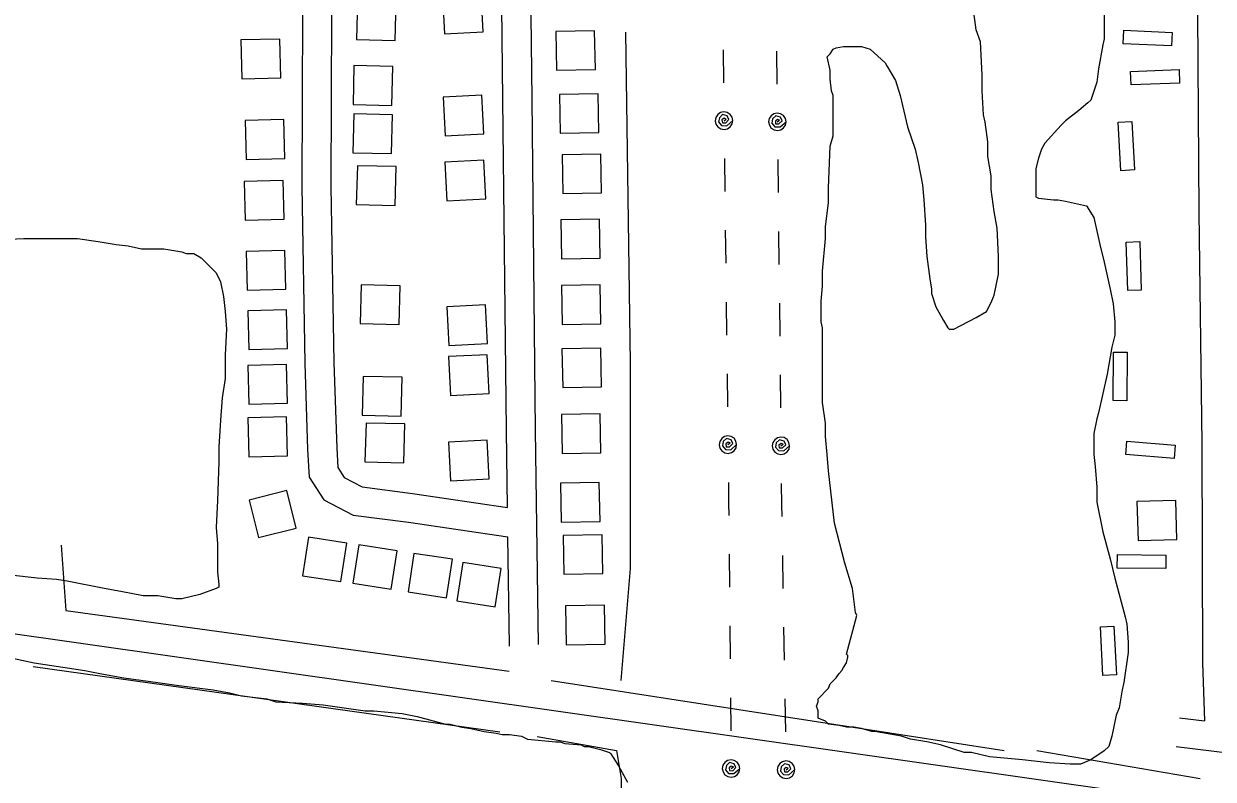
# Model space of a CAD drawing. Extents: x 3715084 to 3753216, y 488173 to 513963.
# Drawn here: x 3744407 to 3745633, y 497951 to 498730 of the extents above; entities that cross this region are included whole.
import ezdxf

# ---------------------------------------------------------------- set-up
doc = ezdxf.new("R2010")
doc.units = 0
for name, color, linetype in [('V-BLDG-OTLN', 7, 'Continuous'), ('V-GRID-MAJR', 7, 'Continuous'), ('V-RAIL-TRAK', 7, 'Continuous'), ('V-ROAD-CNTR', 7, 'Continuous'), ('V-SITE-VEGE', 7, 'Continuous'), ('V-TOPO-SHOR', 7, 'Continuous'), ('V-UTIL-LINE', 7, 'Continuous')]:
    doc.layers.add(name, color=color, linetype=linetype)

msp = doc.modelspace()

# ---------------------------------------------------------------- linework, layer by layer
at = {"layer": 'V-BLDG-OTLN'}
for points in [[(3744751, 498753.7), (3744749.9, 498713.7), (3744789.9, 498712.7), (3744790.9, 498752.7)], [(3744880.4, 498721.5), (3744878.4, 498761.4), (3744838.5, 498759.4), (3744840.5, 498719.4)], [(3744955.5, 498721.9), (3744956.2, 498681.9), (3744996.2, 498682.6), (3744995.4, 498722.6)], [(3745589.9, 498706.9), (3745540, 498709.2), (3745540.7, 498723.2), (3745590.6, 498720.9)], [(3744671.9, 498674.1), (3744670.9, 498714.1), (3744630.9, 498713.1), (3744631.9, 498673.1)], [(3744747.4, 498686.7), (3744746.4, 498646.7), (3744786.4, 498645.7), (3744787.4, 498685.6)], [(3745598.1, 498668.6), (3745548.1, 498666.7), (3745547.6, 498680.7), (3745597.6, 498682.6)], [(3744881.1, 498616.2), (3744879.1, 498656.2), (3744839.2, 498654.1), (3744841.2, 498614.2)], [(3744959, 498656.9), (3744959.7, 498616.9), (3744999.7, 498617.6), (3744999, 498657.6)], [(3744747.3, 498636.9), (3744746.2, 498596.9), (3744786.2, 498595.9), (3744787.2, 498635.9)], [(3744676.2, 498591), (3744675.2, 498631), (3744635.2, 498630), (3744636.2, 498590)], [(3745548.9, 498629), (3745551.6, 498579.1), (3745537.6, 498578.3), (3745534.9, 498628.3)], [(3744961.9, 498594.7), (3744962.6, 498554.7), (3745002.6, 498555.5), (3745001.9, 498595.5)], [(3744750.9, 498583.5), (3744749.8, 498543.5), (3744789.8, 498542.5), (3744790.9, 498582.5)], [(3744883.1, 498549.2), (3744881.1, 498589.2), (3744841.1, 498587.2), (3744843.1, 498547.2)], [(3744675.3, 498528.2), (3744674.3, 498568.2), (3744634.3, 498567.1), (3744635.3, 498527.2)], [(3744960.5, 498527.6), (3744961.2, 498487.6), (3745001.2, 498488.3), (3745000.5, 498528.3)], [(3745557, 498505.2), (3745558.7, 498455.2), (3745544.7, 498454.7), (3745543, 498504.7)], [(3744677.3, 498456.2), (3744676.3, 498496.2), (3744636.3, 498495.1), (3744637.3, 498455.2)], [(3744754.9, 498460.7), (3744753.9, 498420.8), (3744793.9, 498419.7), (3744794.9, 498459.7)], [(3744961.1, 498459.8), (3744961.8, 498419.8), (3745001.8, 498420.5), (3745001.1, 498460.5)], [(3744885, 498400.1), (3744883, 498440.1), (3744843, 498438), (3744845, 498398.1)], [(3744679, 498394.9), (3744677.9, 498434.9), (3744637.9, 498433.9), (3744639, 498393.9)], [(3744886.8, 498348.6), (3744884.8, 498388.6), (3744844.8, 498386.6), (3744846.9, 498346.6)], [(3744961.7, 498394.7), (3744962.5, 498354.7), (3745002.5, 498355.4), (3745001.7, 498395.4)], [(3745544.1, 498391.2), (3745543.7, 498341.2), (3745529.7, 498341.3), (3745530.1, 498391.3)], [(3744679, 498338.6), (3744677.9, 498378.5), (3744637.9, 498377.5), (3744639, 498337.5)], [(3744756.9, 498366.3), (3744755.9, 498326.3), (3744795.9, 498325.3), (3744796.9, 498365.3)], [(3744961.1, 498326.8), (3744961.9, 498286.8), (3745001.9, 498287.6), (3745001.1, 498327.6)], [(3744679, 498284.5), (3744677.9, 498324.4), (3744637.9, 498323.4), (3744639, 498283.4)], [(3744759.8, 498318.2), (3744758.7, 498278.2), (3744798.7, 498277.2), (3744799.8, 498317.2)], [(3744886.8, 498260.5), (3744884.8, 498300.5), (3744844.9, 498298.5), (3744846.9, 498258.5)], [(3745592.5, 498281.6), (3745542.6, 498285.6), (3745543.8, 498299.6), (3745593.6, 498295.5)], [(3744960.2, 498256.1), (3744960.9, 498216.1), (3745000.9, 498216.8), (3745000.2, 498256.8)], [(3744687.9, 498209.8), (3744678.1, 498248.6), (3744639.4, 498238.8), (3744649.1, 498200)], [(3745595.2, 498198.2), (3745594.2, 498238.2), (3745554.2, 498237.2), (3745555.3, 498197.2)], [(3744963.1, 498202.3), (3744963.8, 498162.3), (3745003.8, 498163), (3745003.1, 498203)], [(3744740, 498194.3), (3744700.5, 498200.4), (3744694.4, 498160.8), (3744733.9, 498154.8)], [(3744791.8, 498186.5), (3744752.3, 498192.6), (3744746.2, 498153), (3744785.7, 498147)], [(3744848.8, 498177.7), (3744809.2, 498183.7), (3744803.2, 498144.2), (3744842.7, 498138.1)], [(3745583.9, 498168.1), (3745533.9, 498168.5), (3745534, 498182.5), (3745584, 498182.1)], [(3744899.1, 498168.2), (3744859.6, 498174.3), (3744853.5, 498134.8), (3744893, 498128.7)], [(3744965.4, 498129.6), (3744966.1, 498089.6), (3745006.1, 498090.3), (3745005.4, 498130.3)], [(3745519, 498058), (3745516.5, 498107.9), (3745530.5, 498108.6), (3745533, 498058.7)]]:
    msp.add_lwpolyline(points, close=True, dxfattribs=at)
at = {"layer": 'V-GRID-MAJR'}
msp.add_spline([(3745765.6, 493921.1), (3745688, 499979.6), (3745610.5, 506040), (3745532.9, 512100.5), (3745532.9, 512102.4)], degree=3, dxfattribs=at)
at = {"layer": 'V-RAIL-TRAK'}
msp.add_lwpolyline([(3750709.4, 497199.6), (3749648.5, 497352.6), (3743198.9, 498271.4)], dxfattribs=at)
at = {"layer": 'V-ROAD-CNTR'}
for points in [[(3745602.9, 500303.4), (3745603.8, 500205.8), (3745603.6, 499983.8), (3745605.3, 499715.7), (3745608.2, 499393), (3745611.9, 499096.3), (3745616, 498844.3), (3745618, 498535.7), (3745620.9, 498296.9), (3745621.7, 498070.9), (3745623.8, 498011.3)], [(3744689.6, 499183.5), (3744689.9, 499144), (3744692.1, 499040.5), (3744692.3, 498901.2), (3744694.2, 498742.1), (3744693.5, 498562), (3744696.7, 498379.9), (3744699.6, 498290.8), (3744701.1, 498262.5), (3744716.4, 498239.1), (3744746.6, 498223.2), (3744803.5, 498215.8), (3744905.9, 498200.8)], [(3744722.2, 498989.4), (3744722.3, 498901.4), (3744724.2, 498742.2), (3744723.5, 498562.2), (3744726.7, 498380.7), (3744729.6, 498292.1), (3744730.7, 498272.2), (3744737.3, 498262), (3744755.8, 498252.3), (3744807.6, 498245.5), (3744905.5, 498231.2)], [(3744905.5, 498231.2), (3744904.4, 498310.4), (3744900.9, 498651.7), (3744897.7, 498939.3), (3744897.5, 498994.2)], [(3744937.5, 498089.8), (3744937.5, 498089.8), (3744934.4, 498310.8), (3744930.9, 498652), (3744927.7, 498939.5), (3744927.5, 498994.5)], [(3744907.6, 498088.2), (3744907.5, 498088.7), (3744905.9, 498200.8)], [(3745598.2, 498014.4), (3745623.8, 498011.3)], [(3745594.6, 497984.6), (3745689.8, 497973.1)]]:
    msp.add_lwpolyline(points, dxfattribs=at)
at = {"layer": 'V-SITE-VEGE'}
for points in [[(3745340.8, 498467), (3745342.4, 498456.2), (3745342.4, 498451.6), (3745347, 498437.8), (3745354.7, 498424), (3745359.3, 498416.3), (3745360.8, 498414.8), (3745365.4, 498414.8), (3745388.5, 498427), (3745399.2, 498433.2), (3745403.8, 498442.4), (3745406.9, 498450.1), (3745411.5, 498471.6), (3745411.5, 498490), (3745410, 498519.2), (3745406.9, 498536.1), (3745403.8, 498559.1), (3745403.8, 498572.9), (3745400.7, 498592.9), (3745400.7, 498608.2), (3745397.7, 498628.2), (3745396.1, 498635.9), (3745394.6, 498660.5), (3745394.6, 498677.3), (3745393.1, 498711.1), (3745388.5, 498723.4), (3745385.4, 498746.5)], [(3745520.5, 498744.9), (3745520.5, 498714.2), (3745519, 498708.1), (3745514.4, 498683.5), (3745512.8, 498669.7), (3745506.7, 498651.2), (3745503.6, 498648.2), (3745494.4, 498640.5), (3745480.6, 498629.7), (3745476, 498625.1), (3745459.1, 498606.7), (3745456, 498600.6), (3745452.9, 498591.4), (3745449.9, 498580.6), (3745449.9, 498551.4), (3745452.9, 498549.9), (3745468.3, 498548.4), (3745472.9, 498548.4), (3745480.6, 498546.8), (3745502.1, 498542.2), (3745509.8, 498529.9), (3745511.3, 498523.8), (3745515.9, 498502.3), (3745520.5, 498483.9), (3745526.7, 498456.2), (3745529.7, 498440.9), (3745531.3, 498422.4), (3745531.3, 498408.6), (3745528.2, 498396.3), (3745523.6, 498368.7), (3745514.4, 498328.8), (3745512.8, 498322.6)], [(3745512.8, 498322.6), (3745509.8, 498307.3), (3745509.8, 498285.8), (3745511.3, 498273.5), (3745512.8, 498252), (3745512.8, 498236.6), (3745519, 498205.9), (3745526.7, 498178.3), (3745531.3, 498158.3), (3745542, 498118.4), (3745543.6, 498110.7), (3745545.1, 498092.3), (3745545.1, 498081.5), (3745540.5, 498050.8), (3745538.9, 498043.1), (3745535.9, 498024.7), (3745532.8, 498017), (3745528.2, 497995.5), (3745525.1, 497984.8), (3745520.5, 497980.2), (3745506.7, 497970.9), (3745495.9, 497966.3), (3745485.2, 497966.3), (3745463.7, 497967.9), (3745448.3, 497969.4), (3745436.1, 497970.9), (3745402.3, 497974), (3745383.8, 497978.6), (3745376.2, 497978.6), (3745351.6, 497986.3), (3745337.8, 497989.4), (3745320.9, 497992.4), (3745311.7, 497995.5), (3745284, 498000.1), (3745281, 498000.1), (3745270.2, 498003.2), (3745262.5, 498004.7), (3745254.9, 498004.7), (3745247.2, 498006.3), (3745236.4, 498007.8), (3745233.3, 498010.9), (3745225.7, 498013.9), (3745225.7, 498021.6), (3745224.1, 498026.2), (3745225.7, 498030.8), (3745225.7, 498033.9), (3745236.4, 498044.7), (3745238, 498049.3), (3745244.1, 498055.4), (3745247.2, 498060), (3745250.2, 498063.1), (3745251.8, 498066.2), (3745254.9, 498070.8), (3745256.4, 498076.9), (3745256.4, 498078.4), (3745254.9, 498080), (3745265.6, 498119.9), (3745264.1, 498123), (3745261, 498147.5), (3745253.3, 498173.7), (3745242.6, 498215.1), (3745236.4, 498268.9), (3745234.9, 498285.8), (3745233.4, 498304.2), (3745233.4, 498318), (3745230.3, 498339.5), (3745230.3, 498416.3), (3745228.7, 498422.4), (3745228.7, 498443.9), (3745230.3, 498459.3), (3745230.3, 498474.6), (3745233.4, 498508.4), (3745233.4, 498520.7), (3745236.4, 498545.3), (3745236.4, 498560.6), (3745238, 498603.6), (3745241, 498614.4), (3745241, 498655.9), (3745239.5, 498660.5), (3745238, 498672.7), (3745238, 498682), (3745234.9, 498695.8), (3745238, 498698.8), (3745241, 498703.5), (3745244.1, 498705), (3745251.8, 498706.5), (3745270.2, 498706.5), (3745279.4, 498703.5), (3745294.8, 498689.6), (3745296.3, 498686.6), (3745305.5, 498671.2), (3745310.1, 498655.8), (3745317.8, 498623.6), (3745325.5, 498600.6), (3745328.6, 498586.7), (3745333.2, 498563.7), (3745334.7, 498548.4), (3745336.2, 498522.2), (3745336.2, 498510), (3745337.8, 498490), (3745340.8, 498467)], [(3744376.5, 498506.9), (3744407.2, 498508.4), (3744462.5, 498508.4), (3744483.9, 498505.4), (3744502.4, 498502.3), (3744514.7, 498500.8), (3744528.5, 498497.7), (3744551.5, 498497.7), (3744569.9, 498494.6), (3744574.6, 498493.1), (3744582.2, 498493.1), (3744589.9, 498488.5), (3744605.3, 498473.1), (3744609.9, 498463.9), (3744612.9, 498448.5), (3744614.5, 498433.2), (3744616, 498414.8), (3744614.5, 498388.6), (3744614.5, 498364.1), (3744611.4, 498344.1), (3744609.9, 498321.1), (3744608.3, 498293.4), (3744608.3, 498278.1), (3744606.8, 498238.2), (3744605.3, 498210.5), (3744606.8, 498193.6), (3744606.8, 498164.4), (3744608.3, 498152.2), (3744608.3, 498149.1), (3744605.3, 498147.5), (3744588.4, 498141.4), (3744569.9, 498136.8), (3744563.8, 498136.8), (3744545.4, 498139.9), (3744530, 498139.9), (3744507, 498144.5), (3744490.1, 498147.5), (3744451.7, 498155.2), (3744440.9, 498156.8), (3744421, 498158.3), (3744393.3, 498161.4)], [(3744382.6, 498078.4), (3744417.9, 498070.8), (3744470.1, 498063.1), (3744485.5, 498060), (3744510.1, 498055.4), (3744545.4, 498050.8), (3744566.9, 498047.7), (3744602.2, 498043.1), (3744619.1, 498040.1), (3744631.4, 498037), (3744657.5, 498033.9), (3744666.7, 498030.8), (3744694.3, 498029.3), (3744715.8, 498027.8), (3744758.8, 498021.6), (3744768, 498021.6), (3744797.2, 498018.6), (3744812.6, 498015.5), (3744841.8, 498007.8), (3744846.4, 498007.8), (3744858.6, 498004.7), (3744867.9, 498003.2), (3744881.7, 498000.1), (3744894, 497998.6), (3744900.1, 497997.1), (3744907.8, 497997.1), (3744920.1, 497995.5), (3744926.2, 497992.4), (3744955.4, 497989.4), (3744960, 497989.4), (3744964.6, 497987.8), (3744981.5, 497986.3), (3744984.6, 497984.8), (3744989.2, 497984.8), (3745001.5, 497981.7), (3745010.7, 497978.6), (3745012.2, 497977.1), (3745019.9, 497964.8), (3745029.1, 497947.9)]]:
    msp.add_lwpolyline(points, dxfattribs=at)
at = {"layer": 'V-TOPO-SHOR'}
for p, q in [((3744416.8, 498067.1), (3744897.7, 497999.8)), ((3744950.7, 498052.7), (3745417.2, 497980.6)), ((3745450.9, 497980.6), (3745619.2, 497951.7))]:
    msp.add_line(p, q, dxfattribs=at)
for points in [[(3745022.8, 498052.7), (3745032.4, 498168.1), (3745032.4, 498379.8), (3745027.6, 498721.3)], [(3744445.6, 498192.2), (3744450.4, 498124.9), (3744907.4, 498062.3)], [(3744936.2, 497995), (3745018, 497980.6), (3745022.8, 497951.7), (3745022.8, 497884.4), (3745037.2, 497639.1), (3745022.8, 497360.1), (3745032.4, 497259.1), (3745027.6, 496936.8), (3745037.2, 496253.9), (3745032.4, 496032.6), (3745066.1, 495825.8), (3745059.1, 495780.8)]]:
    msp.add_lwpolyline(points, dxfattribs=at)
at = {"layer": 'V-UTIL-LINE'}
for points in [[(3745127.8, 498702.9), (3745128.2, 498668.9)], [(3745182.8, 498701.7), (3745183.2, 498667.7)], [(3745128.7, 498629.9), (3745131, 498631.6), (3745128.8, 498632.4), (3745126.6, 498630.7), (3745127, 498627.8), (3745130.4, 498627.7), (3745133.8, 498631), (3745131.9, 498634.8), (3745127.2, 498636.1), (3745123.9, 498632.9), (3745122.9, 498628.6), (3745126.1, 498624.9), (3745131.6, 498624.6), (3745137.7, 498630), (3745137, 498633.5), (3745135, 498636.3), (3745132, 498638.3), (3745128.6, 498638.9), (3745125.1, 498638.2), (3745122.2, 498636.2), (3745120.3, 498633.3), (3745119.7, 498629.8), (3745120.4, 498626.4), (3745122.4, 498623.5), (3745125.3, 498621.6), (3745128.8, 498620.9), (3745132.2, 498621.6), (3745135.1, 498623.6), (3745137, 498626.6), (3745137.7, 498630)], [(3745183.6, 498628.7), (3745186, 498630.3), (3745183.8, 498631.1), (3745181.6, 498629.5), (3745181.9, 498626.6), (3745185.3, 498626.5), (3745188.7, 498629.7), (3745186.9, 498633.6), (3745182.2, 498634.8), (3745178.8, 498631.7), (3745177.9, 498627.3), (3745181, 498623.7), (3745186.5, 498623.4), (3745192.6, 498628.8), (3745191.9, 498632.2), (3745189.9, 498635.1), (3745187, 498637), (3745183.5, 498637.7), (3745180.1, 498637), (3745177.2, 498635), (3745175.3, 498632), (3745174.6, 498628.6), (3745175.4, 498625.2), (3745177.3, 498622.3), (3745180.3, 498620.3), (3745183.7, 498619.7), (3745187.2, 498620.4), (3745190.1, 498622.4), (3745192, 498625.3), (3745192.6, 498628.8)], [(3745129.2, 498590.9), (3745129.6, 498556.9)], [(3745184.1, 498589.7), (3745184.4, 498555.7)], [(3745130, 498516.9), (3745130.5, 498482.9)], [(3745184.9, 498515.7), (3745185.2, 498481.7)], [(3745130.9, 498442.9), (3745131.4, 498408.9)], [(3745185.7, 498441.7), (3745186.1, 498407.7)], [(3745131.8, 498368.9), (3745132.2, 498334.9)], [(3745186.5, 498367.7), (3745186.9, 498333.7)], [(3745132.7, 498295.9), (3745135.1, 498297.6), (3745132.9, 498298.4), (3745130.7, 498296.7), (3745131, 498293.8), (3745134.4, 498293.7), (3745137.8, 498297), (3745136, 498300.8), (3745131.3, 498302.1), (3745127.9, 498299), (3745127, 498294.6), (3745130.1, 498290.9), (3745135.6, 498290.7), (3745141.7, 498296), (3745141, 498299.5), (3745139, 498302.4), (3745136.1, 498304.3), (3745132.6, 498304.9), (3745129.2, 498304.2), (3745126.3, 498302.2), (3745124.4, 498299.3), (3745123.7, 498295.8), (3745124.4, 498292.4), (3745126.4, 498289.5), (3745129.4, 498287.6), (3745132.8, 498286.9), (3745136.3, 498287.7), (3745139.2, 498289.6), (3745141.1, 498292.6), (3745141.7, 498296)], [(3745187.3, 498294.7), (3745189.7, 498296.4), (3745187.5, 498297.2), (3745185.3, 498295.5), (3745185.6, 498292.6), (3745189, 498292.5), (3745192.4, 498295.8), (3745190.6, 498299.6), (3745185.9, 498300.9), (3745182.5, 498297.7), (3745181.6, 498293.4), (3745184.7, 498289.7), (3745190.2, 498289.4), (3745196.3, 498294.8), (3745195.6, 498298.2), (3745193.6, 498301.1), (3745190.7, 498303.1), (3745187.2, 498303.7), (3745183.8, 498303), (3745180.9, 498301), (3745179, 498298.1), (3745178.3, 498294.6), (3745179, 498291.2), (3745181, 498288.3), (3745184, 498286.4), (3745187.4, 498285.7), (3745190.8, 498286.4), (3745193.7, 498288.4), (3745195.7, 498291.4), (3745196.3, 498294.8)], [(3745133.2, 498256.9), (3745133.4, 498235.7), (3745133.6, 498222.9)], [(3745187.7, 498255.7), (3745188, 498233.9), (3745188.2, 498221.7)], [(3745133.9, 498183), (3745134.2, 498149)], [(3745188.9, 498181.7), (3745189.4, 498147.7)], [(3745134.6, 498109), (3745134.9, 498075)], [(3745190.1, 498107.7), (3745190.7, 498073.7)], [(3745135.3, 498035), (3745135.6, 498001)], [(3745191.4, 498033.7), (3745191.9, 497999.7)], [(3745135.9, 497962), (3745138.3, 497963.6), (3745136.1, 497964.4), (3745133.9, 497962.8), (3745134.3, 497959.9), (3745137.7, 497959.7), (3745141, 497963), (3745139.2, 497966.8), (3745134.5, 497968.1), (3745131.1, 497965), (3745130.2, 497960.6), (3745133.3, 497956.9), (3745138.8, 497956.7), (3745144.9, 497962), (3745144.2, 497965.5), (3745142.3, 497968.4), (3745139.3, 497970.3), (3745135.9, 497971), (3745132.4, 497970.2), (3745129.5, 497968.3), (3745127.6, 497965.3), (3745126.9, 497961.9), (3745127.7, 497958.4), (3745129.6, 497955.5), (3745132.6, 497953.6), (3745136, 497953), (3745139.5, 497953.7), (3745142.4, 497955.6), (3745144.3, 497958.6), (3745144.9, 497962)], [(3745192.6, 497960.8), (3745194.9, 497962.4), (3745192.7, 497963.2), (3745190.5, 497961.5), (3745190.9, 497958.6), (3745194.3, 497958.5), (3745197.6, 497961.8), (3745195.8, 497965.7), (3745191.1, 497966.9), (3745187.7, 497963.8), (3745186.9, 497959.4), (3745190, 497955.7), (3745195.5, 497955.5), (3745201.6, 497960.9), (3745200.8, 497964.3), (3745198.8, 497967.2), (3745195.9, 497969.1), (3745192.4, 497969.8), (3745189, 497969), (3745186.1, 497967), (3745184.2, 497964.1), (3745183.6, 497960.6), (3745184.3, 497957.2), (3745186.3, 497954.3), (3745189.3, 497952.4), (3745192.7, 497951.8), (3745196.2, 497952.5), (3745199.1, 497954.5), (3745201, 497957.4), (3745201.6, 497960.9)]]:
    msp.add_lwpolyline(points, dxfattribs=at)

doc.saveas('drawing.dxf')
